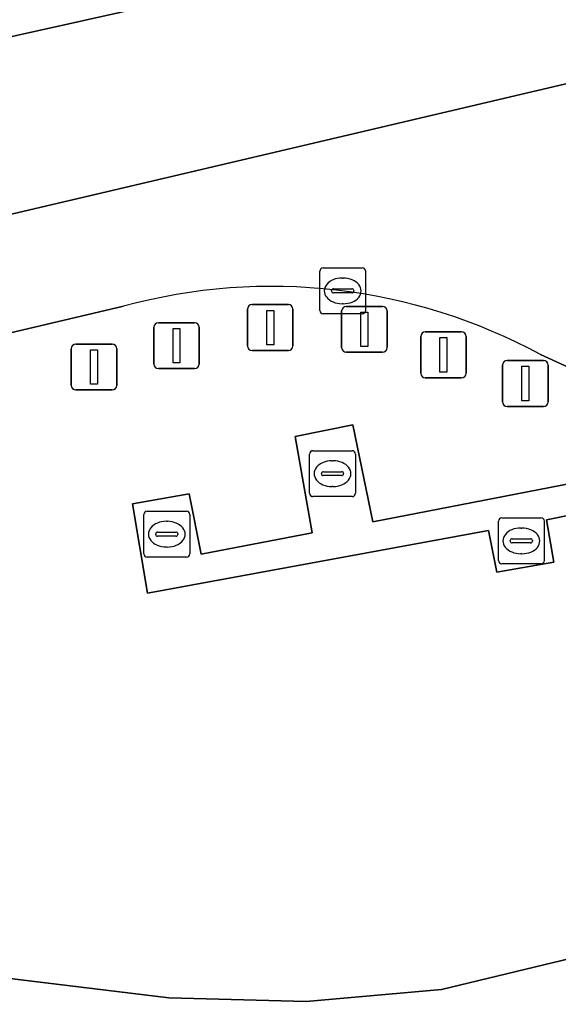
# Model space of a CAD drawing. Extents: x 157648 to 158502, y 379212 to 380938.
# Drawn here: x 158163.01 to 158174.75, y 380874.34 to 380895.73 of the extents above; entities that cross this region are included whole.
import ezdxf

# ---------------------------------------------------------------- set-up
doc = ezdxf.new("R2010")
doc.units = 0
for name, color, linetype in [('IMGEO_Afsluitpaal', 7, 'Continuous'), ('IMGEO_Erf', 7, 'Continuous'), ('IMGEO_Fietspad_gesloten', 7, 'Continuous'), ('IMGEO_Hek', 7, 'Continuous'), ('IMGEO_Kolk', 7, 'Continuous'), ('IMGEO_Rijbaan_regionaal_gesloten', 7, 'Continuous'), ('IMGEO_Rioolput', 7, 'Continuous'), ('IMGEO_Terreindeel_open', 7, 'Continuous')]:
    doc.layers.add(name, color=color, linetype=linetype)

msp = doc.modelspace()

# ---------------------------------------------------------------- linework, layer by layer
at = {"layer": 'IMGEO_Afsluitpaal'}
for p, q in [((158168.073, 380889.52), (158168.863, 380889.52)), ((158168.863, 380889.52), (158168.073, 380889.52)), ((158170.125, 380889.482), (158170.915, 380889.482)), ((158170.915, 380889.482), (158170.125, 380889.482)), ((158167.973, 380888.62), (158167.973, 380889.42)), ((158167.973, 380889.42), (158167.973, 380888.62)), ((158168.963, 380889.42), (158168.963, 380888.62)), ((158168.963, 380888.62), (158168.963, 380889.42)), ((158170.025, 380888.582), (158170.025, 380889.382)), ((158170.025, 380889.382), (158170.025, 380888.582)), ((158171.015, 380889.382), (158171.015, 380888.582)), ((158171.015, 380888.582), (158171.015, 380889.382)), ((158165.93, 380888.226), (158165.93, 380889.026)), ((158165.93, 380889.026), (158165.93, 380888.226)), ((158166.03, 380889.126), (158166.82, 380889.126)), ((158166.82, 380889.126), (158166.03, 380889.126)), ((158166.92, 380889.026), (158166.92, 380888.226)), ((158166.92, 380888.226), (158166.92, 380889.026)), ((158171.748, 380888.025), (158171.748, 380888.825)), ((158171.748, 380888.825), (158171.748, 380888.025)), ((158171.848, 380888.925), (158172.638, 380888.925)), ((158172.638, 380888.925), (158171.848, 380888.925)), ((158172.738, 380888.825), (158172.738, 380888.025)), ((158172.738, 380888.025), (158172.738, 380888.825)), ((158164.232, 380888.66), (158165.022, 380888.66)), ((158165.022, 380888.66), (158164.232, 380888.66)), ((158164.132, 380887.76), (158164.132, 380888.56)), ((158164.132, 380888.56), (158164.132, 380887.76)), ((158165.122, 380888.56), (158165.122, 380887.76)), ((158165.122, 380887.76), (158165.122, 380888.56)), ((158168.863, 380888.52), (158168.073, 380888.52)), ((158168.073, 380888.52), (158168.863, 380888.52)), ((158170.915, 380888.482), (158170.125, 380888.482)), ((158170.125, 380888.482), (158170.915, 380888.482)), ((158173.533, 380887.401), (158173.533, 380888.201)), ((158173.533, 380888.201), (158173.533, 380887.401)), ((158173.633, 380888.301), (158174.423, 380888.301)), ((158174.423, 380888.301), (158173.633, 380888.301)), ((158174.523, 380888.201), (158174.523, 380887.401)), ((158174.523, 380887.401), (158174.523, 380888.201)), ((158166.82, 380888.126), (158166.03, 380888.126)), ((158166.03, 380888.126), (158166.82, 380888.126)), ((158172.638, 380887.925), (158171.848, 380887.925)), ((158171.848, 380887.925), (158172.638, 380887.925)), ((158165.022, 380887.66), (158164.232, 380887.66)), ((158164.232, 380887.66), (158165.022, 380887.66)), ((158174.423, 380887.301), (158173.633, 380887.301)), ((158173.633, 380887.301), (158174.423, 380887.301))]:
    msp.add_line(p, q, dxfattribs=at)
for points in [[(158168.393, 380889.395), (158168.543, 380889.395), (158168.543, 380888.645), (158168.393, 380888.645), (158168.393, 380889.395)], [(158170.445, 380889.357), (158170.595, 380889.357), (158170.595, 380888.607), (158170.445, 380888.607), (158170.445, 380889.357)], [(158166.35, 380889.001), (158166.5, 380889.001), (158166.5, 380888.251), (158166.35, 380888.251), (158166.35, 380889.001)], [(158172.168, 380888.8), (158172.318, 380888.8), (158172.318, 380888.05), (158172.168, 380888.05), (158172.168, 380888.8)], [(158164.552, 380888.535), (158164.702, 380888.535), (158164.702, 380887.785), (158164.552, 380887.785), (158164.552, 380888.535)], [(158173.953, 380888.176), (158174.103, 380888.176), (158174.103, 380887.426), (158173.953, 380887.426), (158173.953, 380888.176)]]:
    msp.add_lwpolyline(points, dxfattribs=at)
for centre, start, end in [((158168.073, 380889.42), 90, 180), ((158168.073, 380889.42), 90, 180), ((158168.863, 380889.42), 0, 90), ((158168.863, 380889.42), 360, 90), ((158170.125, 380889.382), 90, 180), ((158170.125, 380889.382), 90, 180), ((158170.915, 380889.382), 0, 90), ((158170.915, 380889.382), 360, 90), ((158166.03, 380889.026), 90, 180), ((158166.03, 380889.026), 90, 180), ((158166.82, 380889.026), 0, 90), ((158166.82, 380889.026), 360, 90), ((158171.848, 380888.825), 90, 180), ((158171.848, 380888.825), 90, 180), ((158172.638, 380888.825), 0, 90), ((158172.638, 380888.825), 360, 90), ((158164.232, 380888.56), 90, 180), ((158164.232, 380888.56), 90, 180), ((158165.022, 380888.56), 0, 90), ((158165.022, 380888.56), 360, 90), ((158168.073, 380888.62), 180, 270), ((158168.073, 380888.62), 180, 270), ((158168.863, 380888.62), 270, 0), ((158168.863, 380888.62), 270, 0), ((158170.125, 380888.582), 180, 270), ((158170.125, 380888.582), 180, 270), ((158170.915, 380888.582), 270, 0), ((158170.915, 380888.582), 270, 0), ((158166.03, 380888.226), 180, 270), ((158166.03, 380888.226), 180, 270), ((158166.82, 380888.226), 270, 0), ((158166.82, 380888.226), 270, 0), ((158173.633, 380888.201), 90, 180), ((158173.633, 380888.201), 90, 180), ((158174.423, 380888.201), 0, 90), ((158174.423, 380888.201), 360, 90), ((158171.848, 380888.025), 180, 270), ((158171.848, 380888.025), 180, 270), ((158172.638, 380888.025), 270, 0), ((158172.638, 380888.025), 270, 0), ((158164.232, 380887.76), 180, 270), ((158164.232, 380887.76), 180, 270), ((158165.022, 380887.76), 270, 0), ((158165.022, 380887.76), 270, 0), ((158173.633, 380887.401), 180, 270), ((158173.633, 380887.401), 180, 270), ((158174.423, 380887.401), 270, 0), ((158174.423, 380887.401), 270, 0)]:
    msp.add_arc(centre, 0.1, start, end, dxfattribs=at)
at = {"layer": 'IMGEO_Erf'}
for points in [[(158165.267, 380889.483), (158157.073, 380887.557), (158156.078, 380887.323), (158153.531, 380886.801), (158152.556, 380886.604), (158150.574, 380886.285), (158149.649, 380884.187), (158150.929, 380879.311), (158152.042, 380876.575), (158160.22, 380875.155), (158166.261, 380874.42), (158169.254, 380874.341), (158172.2, 380874.603), (158186.759, 380878.107), (158186.574, 380879.312), (158183.521, 380881.564), (158178.533, 380885.027)], [(158178.533, 380885.027), (158178.902, 380885.565), (158178.655, 380885.676), (158174.492, 380884.83), (158174.652, 380883.906), (158173.41, 380883.69), (158173.228, 380884.601), (158165.791, 380883.233), (158165.467, 380885.178), (158166.702, 380885.401), (158166.963, 380884.08), (158169.38, 380884.546), (158169.014, 380886.645), (158170.266, 380886.902), (158170.703, 380884.791), (158177.935, 380886.186), (158175.257, 380887.982), (158175.056, 380888.117), (158174.359, 380888.432)]]:
    msp.add_lwpolyline(points, dxfattribs=at)
msp.add_arc((158168.502, 380877.62), 12.296, 61.5568, 105.2554, dxfattribs=at)
at = {"layer": 'IMGEO_Fietspad_gesloten'}
msp.add_lwpolyline([(158228.952, 380888.114), (158227.823, 380887.854), (158221.487, 380886.347), (158215.49, 380884.935), (158214.584, 380884.721), (158211.181, 380883.92), (158206.509, 380882.744), (158205.929, 380882.622), (158204.633, 380882.349), (158199.155, 380881.064), (158186.759, 380878.107), (158172.2, 380874.603), (158169.254, 380874.341), (158166.261, 380874.42), (158160.22, 380875.155), (158152.042, 380876.575), (158149.385, 380877.016), (158147.961, 380877.094)], dxfattribs=at)
at = {"layer": 'IMGEO_Hek'}
msp.add_lwpolyline([(158186.759, 380878.107), (158172.2, 380874.603), (158169.254, 380874.341), (158166.261, 380874.42), (158160.22, 380875.155)], dxfattribs=at)
at = {"layer": 'IMGEO_Kolk'}
for p, q in [((158169.622, 380890.319), (158170.474, 380890.319)), ((158169.547, 380889.393), (158169.547, 380890.245)), ((158170.035, 380890.099), (158170.06, 380890.099)), ((158170.548, 380890.245), (158170.548, 380889.393)), ((158169.849, 380889.862), (158170.247, 380889.862)), ((158169.806, 380889.813), (158169.806, 380889.825)), ((158170.244, 380889.776), (158169.846, 380889.776)), ((158170.29, 380889.825), (158170.29, 380889.813)), ((158170.058, 380889.539), (158170.033, 380889.539)), ((158170.474, 380889.319), (158169.622, 380889.319))]:
    msp.add_line(p, q, dxfattribs=at)
for points in [[(158169.622, 380890.319), (158170.474, 380890.319)], [(158169.547, 380889.393), (158169.547, 380890.245)], [(158170.548, 380890.245), (158170.548, 380889.393)], [(158170.474, 380889.319), (158169.622, 380889.319)]]:
    msp.add_lwpolyline(points, dxfattribs=at)
for centre, radius, start, end in [((158169.624, 380890.243), 0.0765, 91.552, 178.448), ((158169.624, 380890.243), 0.0765, 91.552, 178.448), ((158170.472, 380890.243), 0.0765, 1.552, 88.448), ((158170.472, 380890.243), 0.0765, 1.552, 88.448), ((158169.846, 380889.822), 0.0403, 85.8775, 175.7526), ((158170.251, 380889.824), 0.0386, 1.7309, 96.639), ((158169.843, 380889.812), 0.0366, 178.938, 274.7102), ((158170.247, 380889.819), 0.043, 264.8664, 352.4533), ((158169.624, 380889.395), 0.0765, 181.552, 268.448), ((158169.624, 380889.395), 0.0765, 181.552, 268.448), ((158170.472, 380889.395), 0.0765, 271.552, 358.448), ((158170.472, 380889.395), 0.0765, 271.552, 358.448)]:
    msp.add_arc(centre, radius, start, end, dxfattribs=at)
for centre, major_axis, ratio, start_param, end_param in [((158170.034, 380889.819), (-0.387, 0.002), 0.722429, 4.712389, 7.853982), ((158170.059, 380889.819), (-0.39, 0.002), 0.717154, 1.570796, 4.712389)]:
    msp.add_ellipse(centre, major_axis=major_axis, ratio=ratio, start_param=start_param, end_param=end_param, dxfattribs=at)
at = {"layer": 'IMGEO_Rijbaan_regionaal_gesloten'}
for points in [[(158108.098, 380883.225), (158111.93, 380883.562), (158115.871, 380883.958), (158119.805, 380884.419), (158121.91, 380884.621), (158125.792, 380885.125), (158129.602, 380885.619), (158139.469, 380887.076), (158145.241, 380887.993), (158149.175, 380888.767), (158157.971, 380890.35), (158178.311, 380895.13), (158178.332, 380895.132), (158227.57, 380906.91), (158227.589, 380906.916), (158234.792, 380908.812), (158245.832, 380911.345), (158257.255, 380914.069)], [(158206.828, 380905.74), (158190.824, 380901.973), (158186.862, 380901.016), (158182.9, 380900.059), (158178.87, 380899.085), (158174.94, 380898.189), (158170.912, 380897.206), (158167.147, 380896.325), (158162.936, 380895.386), (158154.938, 380893.603), (158150.8, 380892.763), (158146.534, 380891.945), (158142.255, 380891.198), (158137.39, 380890.404), (158133.427, 380889.78), (158129.369, 380889.282), (158125.45, 380888.8), (158121.554, 380888.322), (158117.534, 380887.901), (158113.411, 380887.469), (158109.527, 380887.093), (158101.556, 380886.409)], [(158101.556, 380886.409), (158109.527, 380887.093), (158113.411, 380887.469), (158117.534, 380887.901), (158121.554, 380888.322), (158125.45, 380888.8), (158129.369, 380889.282), (158133.427, 380889.78), (158137.39, 380890.404), (158142.255, 380891.198), (158146.534, 380891.945), (158150.8, 380892.763), (158154.938, 380893.603), (158162.936, 380895.386), (158167.147, 380896.325), (158170.912, 380897.206), (158174.94, 380898.189), (158178.87, 380899.085), (158182.9, 380900.059), (158186.862, 380901.016), (158190.824, 380901.973), (158206.828, 380905.74)], [(158178.332, 380895.132), (158178.311, 380895.13), (158157.971, 380890.35), (158149.175, 380888.767), (158145.241, 380887.993), (158139.469, 380887.076), (158129.602, 380885.619), (158125.792, 380885.125), (158121.91, 380884.621), (158119.805, 380884.419), (158115.871, 380883.958), (158111.93, 380883.562), (158108.098, 380883.225)], [(158174.359, 380888.432), (158175.056, 380888.117), (158175.257, 380887.982), (158177.99, 380894.541)], [(158150.574, 380886.285), (158152.556, 380886.604), (158153.531, 380886.801), (158156.078, 380887.323), (158157.073, 380887.557), (158165.267, 380889.483)]]:
    msp.add_lwpolyline(points, dxfattribs=at)
msp.add_arc((158168.502, 380877.62), 12.296, 61.5568, 105.2554, dxfattribs=at)
at = {"layer": 'IMGEO_Rioolput'}
for p, q in [((158169.325, 380885.411), (158169.325, 380886.263)), ((158169.4, 380886.337), (158170.252, 380886.337)), ((158170.326, 380886.263), (158170.326, 380885.411)), ((158169.813, 380886.117), (158169.838, 380886.117)), ((158169.584, 380885.831), (158169.584, 380885.843)), ((158170.022, 380885.794), (158169.624, 380885.794)), ((158169.627, 380885.88), (158170.025, 380885.88)), ((158170.068, 380885.843), (158170.068, 380885.831)), ((158169.836, 380885.557), (158169.811, 380885.557)), ((158170.252, 380885.337), (158169.4, 380885.337)), ((158165.713, 380884.093), (158165.713, 380884.945)), ((158165.788, 380885.019), (158166.64, 380885.019)), ((158166.714, 380884.945), (158166.714, 380884.093)), ((158166.201, 380884.799), (158166.226, 380884.799)), ((158173.441, 380883.947), (158173.441, 380884.799)), ((158173.516, 380884.873), (158174.368, 380884.873)), ((158174.442, 380884.799), (158174.442, 380883.947)), ((158165.972, 380884.513), (158165.972, 380884.525)), ((158166.015, 380884.562), (158166.413, 380884.562)), ((158166.456, 380884.525), (158166.456, 380884.513)), ((158173.929, 380884.653), (158173.954, 380884.653)), ((158166.41, 380884.476), (158166.012, 380884.476)), ((158173.7, 380884.367), (158173.7, 380884.379)), ((158174.138, 380884.33), (158173.74, 380884.33)), ((158173.743, 380884.416), (158174.141, 380884.416)), ((158174.184, 380884.379), (158174.184, 380884.367)), ((158166.224, 380884.239), (158166.199, 380884.239)), ((158173.952, 380884.093), (158173.927, 380884.093)), ((158166.64, 380884.019), (158165.788, 380884.019)), ((158174.368, 380883.873), (158173.516, 380883.873))]:
    msp.add_line(p, q, dxfattribs=at)
for points in [[(158169.325, 380885.411), (158169.325, 380886.263)], [(158169.4, 380886.337), (158170.252, 380886.337)], [(158170.326, 380886.263), (158170.326, 380885.411)], [(158170.252, 380885.337), (158169.4, 380885.337)], [(158165.713, 380884.093), (158165.713, 380884.945)], [(158165.788, 380885.019), (158166.64, 380885.019)], [(158166.714, 380884.945), (158166.714, 380884.093)], [(158173.441, 380883.947), (158173.441, 380884.799)], [(158173.516, 380884.873), (158174.368, 380884.873)], [(158174.442, 380884.799), (158174.442, 380883.947)], [(158166.64, 380884.019), (158165.788, 380884.019)], [(158174.368, 380883.873), (158173.516, 380883.873)]]:
    msp.add_lwpolyline(points, dxfattribs=at)
for centre, radius, start, end in [((158169.402, 380886.261), 0.0765, 91.552, 178.448), ((158169.402, 380886.261), 0.0765, 91.552, 178.448), ((158170.25, 380886.261), 0.0765, 1.552, 88.448), ((158170.25, 380886.261), 0.0765, 1.552, 88.448), ((158169.624, 380885.84), 0.0403, 85.8775, 175.7526), ((158169.621, 380885.83), 0.0366, 178.938, 274.7102), ((158170.025, 380885.837), 0.043, 264.8664, 352.4533), ((158170.029, 380885.842), 0.0386, 1.7309, 96.639), ((158169.402, 380885.413), 0.0765, 181.552, 268.448), ((158169.402, 380885.413), 0.0765, 181.552, 268.448), ((158170.25, 380885.413), 0.0765, 271.552, 358.448), ((158170.25, 380885.413), 0.0765, 271.552, 358.448), ((158165.79, 380884.943), 0.0765, 91.552, 178.448), ((158165.79, 380884.943), 0.0765, 91.552, 178.448), ((158166.638, 380884.943), 0.0765, 1.552, 88.448), ((158166.638, 380884.943), 0.0765, 1.552, 88.448), ((158173.518, 380884.797), 0.0765, 91.552, 178.448), ((158173.518, 380884.797), 0.0765, 91.552, 178.448), ((158174.366, 380884.797), 0.0765, 1.552, 88.448), ((158174.366, 380884.797), 0.0765, 1.552, 88.448), ((158166.012, 380884.522), 0.0403, 85.8775, 175.7526), ((158166.009, 380884.512), 0.0366, 178.938, 274.7102), ((158166.413, 380884.519), 0.043, 264.8664, 352.4533), ((158166.417, 380884.524), 0.0386, 1.7309, 96.639), ((158173.74, 380884.376), 0.0403, 85.8775, 175.7526), ((158173.737, 380884.366), 0.0366, 178.938, 274.7102), ((158174.141, 380884.373), 0.043, 264.8664, 352.4533), ((158174.145, 380884.378), 0.0386, 1.7309, 96.639), ((158165.79, 380884.095), 0.0765, 181.552, 268.448), ((158165.79, 380884.095), 0.0765, 181.552, 268.448), ((158166.638, 380884.095), 0.0765, 271.552, 358.448), ((158166.638, 380884.095), 0.0765, 271.552, 358.448), ((158173.518, 380883.949), 0.0765, 181.552, 268.448), ((158173.518, 380883.949), 0.0765, 181.552, 268.448), ((158174.366, 380883.949), 0.0765, 271.552, 358.448), ((158174.366, 380883.949), 0.0765, 271.552, 358.448)]:
    msp.add_arc(centre, radius, start, end, dxfattribs=at)
for centre, major_axis, ratio, start_param, end_param in [((158169.812, 380885.837), (-0.387, 0.002), 0.722429, 4.712389, 7.853982), ((158169.837, 380885.837), (-0.39, 0.002), 0.717154, 1.570796, 4.712389), ((158166.2, 380884.519), (-0.387, 0.002), 0.722429, 4.712389, 7.853982), ((158166.225, 380884.519), (-0.39, 0.002), 0.717154, 1.570796, 4.712389), ((158173.928, 380884.373), (-0.387, 0.002), 0.722429, 4.712389, 7.853982), ((158173.953, 380884.373), (-0.39, 0.002), 0.717154, 1.570796, 4.712389)]:
    msp.add_ellipse(centre, major_axis=major_axis, ratio=ratio, start_param=start_param, end_param=end_param, dxfattribs=at)
at = {"layer": 'IMGEO_Terreindeel_open'}
msp.add_lwpolyline([(158170.266, 380886.902), (158169.014, 380886.645), (158169.38, 380884.546), (158166.963, 380884.08), (158166.702, 380885.401), (158165.467, 380885.178), (158165.791, 380883.233), (158173.228, 380884.601), (158173.41, 380883.69), (158174.652, 380883.906), (158174.492, 380884.83), (158178.655, 380885.676), (158177.935, 380886.186), (158170.703, 380884.791)], close=True, dxfattribs=at)

doc.saveas('drawing.dxf')
